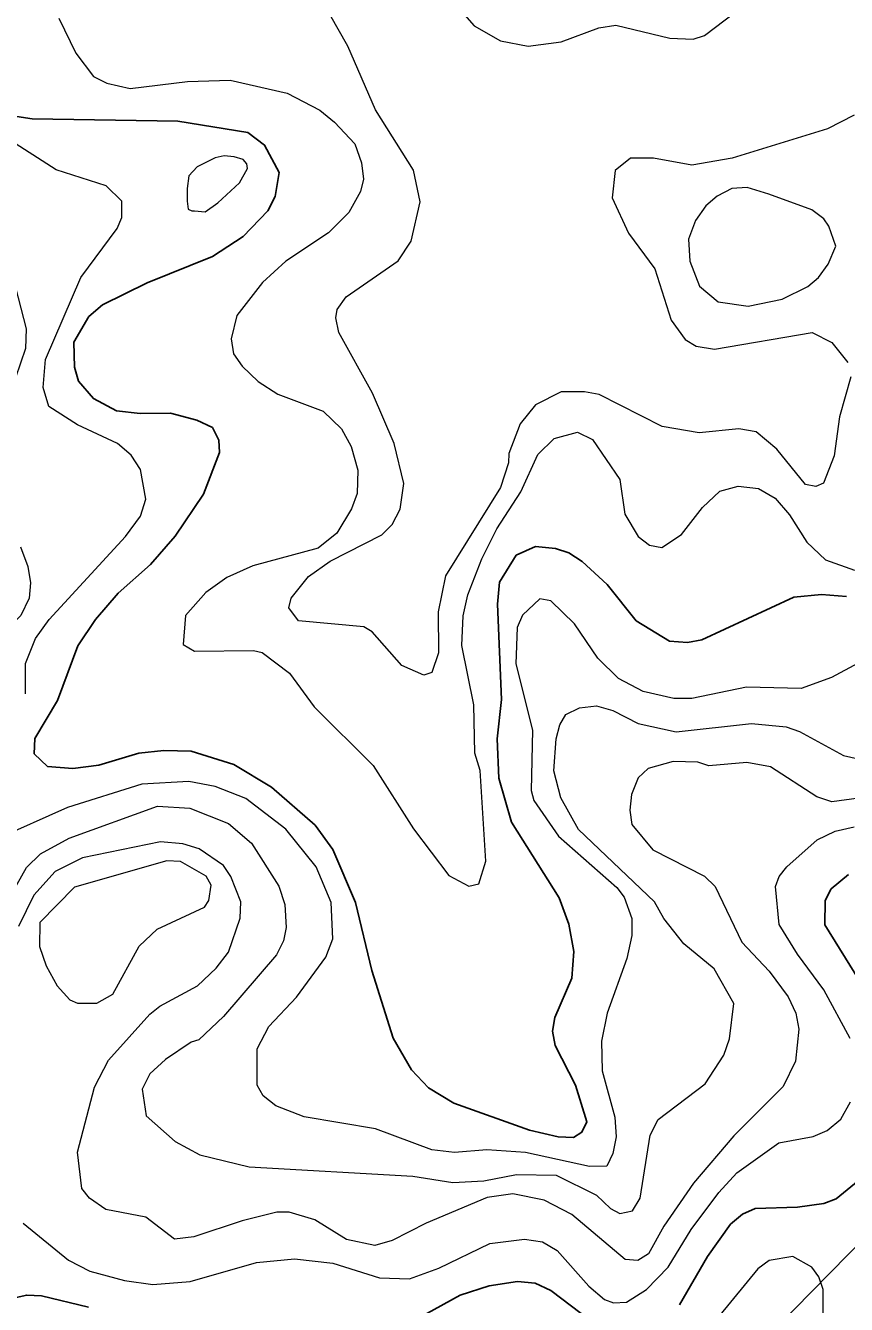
# Model space of a CAD drawing. Extents: x 673.6 to 698.9, y 7012 to 7040.1.
# Drawn here: x 697.079 to 698.031, y 7035.775 to 7037.258 of the extents above; entities that cross this region are included whole.
import ezdxf
from ezdxf.enums import TextEntityAlignment as Align

# ---------------------------------------------------------------- set-up
doc = ezdxf.new("R2010")
doc.units = 0
doc.header["$LTSCALE"] = 0.032
for name, color, linetype, lineweight in [('1', 7, 'Continuous', 25), ('2', 7, 'Continuous', 13), ('26', 7, 'Continuous', 25)]:
    doc.layers.add(name, color=color, linetype=linetype, lineweight=lineweight)

msp = doc.modelspace()

# ---------------------------------------------------------------- linework, layer by layer
at = {"layer": '1'}
for points in [[(697.2773, 7036.8007), (697.2468, 7036.8087), (697.2115, 7036.8081), (697.1843, 7036.8112), (697.1575, 7036.8255), (697.1401, 7036.8457), (697.1354, 7036.8621), (697.1348, 7036.891), (697.1522, 7036.9206), (697.1679, 7036.9344), (697.2198, 7036.9598), (697.2957, 7036.9903), (697.3312, 7037.0134), (697.3597, 7037.0435), (697.3683, 7037.0599), (697.3728, 7037.088), (697.3561, 7037.1196), (697.3366, 7037.1341), (697.2554, 7037.1472), (697.0863, 7037.1499), (697.0587, 7037.1544)], [(697.2524, 7036.666), (697.2851, 7036.7146), (697.3038, 7036.7631), (697.3029, 7036.7775), (697.2955, 7036.7921), (697.2773, 7036.8007)], [(698.0311, 7036.5958), (698.0021, 7036.5983), (697.9699, 7036.5951), (697.8632, 7036.5456), (697.8466, 7036.5425), (697.8258, 7036.544), (697.7871, 7036.5679), (697.7533, 7036.6098), (697.7245, 7036.6365), (697.709, 7036.6468), (697.6934, 7036.6518), (697.6704, 7036.6541), (697.648, 7036.6439), (697.6285, 7036.6127), (697.6261, 7036.5872), (697.6309, 7036.4764), (697.626, 7036.4307), (697.6277, 7036.3851), (697.6424, 7036.3341), (697.6976, 7036.2463), (697.709, 7036.2158), (697.7147, 7036.1842), (697.7124, 7036.1534), (697.6929, 7036.1077), (697.6902, 7036.0918), (697.693, 7036.075), (697.7166, 7036.0292), (697.73, 7035.9864), (697.7241, 7035.9745), (697.7145, 7035.9684), (697.6967, 7035.969), (697.6633, 7035.977), (697.5755, 7036.0082), (697.5462, 7036.0259), (697.5266, 7036.0469), (697.5051, 7036.0835), (697.4804, 7036.1622), (697.4614, 7036.2409), (697.4353, 7036.3025), (697.4146, 7036.3308), (697.3641, 7036.3746), (697.3203, 7036.4011), (697.271, 7036.4167), (697.239, 7036.4175), (697.2102, 7036.4143), (697.1639, 7036.4003), (697.1337, 7036.3963), (697.1042, 7036.3986), (697.0887, 7036.4135), (697.0894, 7036.4311), (697.1157, 7036.4752), (697.1395, 7036.5388), (697.1598, 7036.5692), (697.1863, 7036.6), (697.2236, 7036.6331), (697.2524, 7036.666)], [(698.0333, 7036.2735), (698.0133, 7036.2568), (698.0065, 7036.2433), (698.0059, 7036.2152), (698.0642, 7036.1214)], [(698.0489, 7035.9214), (698.0193, 7035.8972), (698.005, 7035.892), (697.9744, 7035.8875), (697.9252, 7035.8859), (697.9103, 7035.8793), (697.8967, 7035.8678), (697.8698, 7035.8305), (697.8375, 7035.7743)], [(697.7458, 7035.7473), (697.6881, 7035.7907), (697.6699, 7035.7994), (697.6494, 7035.8012), (697.6165, 7035.7964), (697.583, 7035.7855), (697.5228, 7035.7521)], [(697.1518, 7035.7716), (697.0972, 7035.7848), (697.0801, 7035.7856), (697.0483, 7035.7785)]]:
    msp.add_lwpolyline(points, dxfattribs=at)
at = {"layer": '2'}
for points in [[(697.5739, 7037.2864), (697.5992, 7037.258), (697.6297, 7037.2404), (697.6619, 7037.2344), (697.7, 7037.2394), (697.744, 7037.2556), (697.7634, 7037.2589), (697.8262, 7037.2435), (697.8533, 7037.2425), (697.8664, 7037.2466), (697.9015, 7037.2734)], [(697.1175, 7037.267), (697.1372, 7037.2262), (697.1576, 7037.1991), (697.1732, 7037.1914), (697.2, 7037.1851), (697.2665, 7037.1934), (697.3161, 7037.1949), (697.3822, 7037.1797), (697.42, 7037.16), (697.4373, 7037.1462), (697.4607, 7037.1209), (697.4683, 7037.0989), (697.4706, 7037.0801), (697.4675, 7037.0658), (697.4538, 7037.0415), (697.4303, 7037.0179), (697.3806, 7036.9848), (697.3535, 7036.9602), (697.3237, 7036.9221), (697.3172, 7036.8949), (697.3201, 7036.8774), (697.3299, 7036.8631), (697.3486, 7036.8453), (697.3714, 7036.8308), (697.424, 7036.8108), (697.4452, 7036.7903), (697.4564, 7036.7699), (697.4642, 7036.7427), (697.4633, 7036.7154), (697.457, 7036.6977), (697.4399, 7036.6694), (697.4183, 7036.6522), (697.3424, 7036.6315), (697.3122, 7036.6181), (697.288, 7036.6006), (697.2644, 7036.5741), (697.2614, 7036.5402), (697.2747, 7036.5326), (697.3433, 7036.5334), (697.3532, 7036.5309), (697.3851, 7036.5071), (697.4137, 7036.468), (697.482, 7036.3998), (697.5287, 7036.3266), (697.5699, 7036.2723), (697.5931, 7036.2599), (697.6047, 7036.2625), (697.6128, 7036.2891), (697.6063, 7036.3942), (697.5998, 7036.4143), (697.5987, 7036.4704), (697.585, 7036.5393), (697.5865, 7036.5734), (697.5919, 7036.5979), (697.6081, 7036.6398), (697.6256, 7036.6746)], [(698.036, 7036.8507), (698.023, 7036.8042), (698.017, 7036.7591), (698.0045, 7036.7273), (697.9955, 7036.7234), (697.9837, 7036.7257), (697.9503, 7036.767), (697.9262, 7036.7871), (697.9063, 7036.7906), (697.8603, 7036.7858), (697.8173, 7036.793), (697.7443, 7036.8301), (697.727, 7036.8334), (697.7001, 7036.8334), (697.6702, 7036.8184), (697.6527, 7036.7963), (697.6394, 7036.7617), (697.6391, 7036.7512), (697.6296, 7036.7223), (697.566, 7036.6198), (697.5574, 7036.5782), (697.5578, 7036.5306), (697.5499, 7036.5078), (697.5408, 7036.5048), (697.5153, 7036.5161), (697.481, 7036.5551), (697.4711, 7036.5607), (697.3954, 7036.5676), (697.384, 7036.5829), (697.387, 7036.5942), (697.4069, 7036.6192), (697.4323, 7036.6371), (697.492, 7036.6675), (697.5042, 7036.6795), (697.5135, 7036.6974), (697.5175, 7036.7272), (697.5063, 7036.7736), (697.4814, 7036.8318), (697.4421, 7036.9021), (697.4387, 7036.9194), (697.4404, 7036.9288), (697.4505, 7036.9437), (697.5109, 7036.9855), (697.526, 7037.0083), (697.5364, 7037.0536), (697.5289, 7037.0907), (697.4846, 7037.1604), (697.4526, 7037.2344), (697.4317, 7037.2711)], [(698.0399, 7037.1545), (698.0092, 7037.1384), (697.8985, 7037.1045), (697.8516, 7037.0964), (697.8072, 7037.1045), (697.7806, 7037.1044), (697.7628, 7037.0903), (697.7592, 7037.0586), (697.7781, 7037.0173), (697.8086, 7036.976), (697.8278, 7036.9164), (697.844, 7036.894), (697.8568, 7036.8865), (697.8779, 7036.8828), (697.9914, 7036.9024), (698.0141, 7036.8907), (698.0328, 7036.8674)], [(697.0787, 7036.483), (697.0788, 7036.5181), (697.0901, 7036.5471), (697.1061, 7036.5691), (697.1945, 7036.6657), (697.2119, 7036.6891), (697.2181, 7036.7089), (697.2122, 7036.7434), (697.2012, 7036.76), (697.1855, 7036.7733), (697.1388, 7036.7951), (697.1059, 7036.8164), (697.0993, 7036.8384), (697.1017, 7036.8709), (697.1427, 7036.9662), (697.1849, 7037.0228), (697.1905, 7037.0356), (697.1906, 7037.0545), (697.1724, 7037.0724), (697.1143, 7037.091), (697.0559, 7037.1285)], [(697.067, 7036.9544), (697.0796, 7036.9066), (697.0788, 7036.8838), (697.067, 7036.8495)], [(697.6256, 7036.6746), (697.6535, 7036.7174), (697.6729, 7036.7605), (697.6919, 7036.7794), (697.7189, 7036.7865), (697.7363, 7036.7781)], [(697.7363, 7036.7781), (697.768, 7036.7316), (697.774, 7036.6916), (697.7896, 7036.6656), (697.8027, 7036.6554), (697.8168, 7036.6528), (697.8398, 7036.6677), (697.864, 7036.6992), (697.884, 7036.7182), (697.9055, 7036.7241), (697.9291, 7036.7211), (697.9482, 7036.7101), (697.9652, 7036.6907), (697.9853, 7036.6589), (698.0067, 7036.6383), (698.0404, 7036.6265)], [(697.0728, 7036.6536), (697.0813, 7036.6309), (697.0844, 7036.6119), (697.083, 7036.5941)], [(697.083, 7036.5941), (697.0734, 7036.5741), (697.0478, 7036.5492), (697.0001, 7036.5254), (696.9848, 7036.5142), (696.9669, 7036.4951)], [(698.0448, 7036.5185), (698.0136, 7036.5021), (697.9787, 7036.4892), (697.9151, 7036.4906), (697.8516, 7036.4776), (697.8307, 7036.4776), (697.7952, 7036.4856), (697.7668, 7036.501), (697.7428, 7036.5246), (697.7154, 7036.5641), (697.688, 7036.591), (697.6752, 7036.5932), (697.6551, 7036.5743), (697.6491, 7036.5601), (697.6475, 7036.5179), (697.667, 7036.441), (697.6654, 7036.3708), (697.6683, 7036.3595), (697.697, 7036.3181), (697.7645, 7036.2583), (697.7732, 7036.2471), (697.7821, 7036.2223), (697.7821, 7036.2026), (697.7764, 7036.1761), (697.7536, 7036.1126), (697.7468, 7036.0803), (697.7477, 7036.0458), (697.7624, 7035.9919), (697.764, 7035.9693), (697.7599, 7035.9498), (697.7529, 7035.9352), (697.7328, 7035.9349), (697.6586, 7035.9509), (697.6138, 7035.954), (697.5762, 7035.9508), (697.5501, 7035.9542), (697.4846, 7035.9784), (697.4018, 7035.9922), (697.3692, 7036.0052), (697.3545, 7036.0169), (697.3475, 7036.0291), (697.3474, 7036.0711), (697.3608, 7036.0973), (697.3932, 7036.1313), (697.4271, 7036.1776), (697.4352, 7036.1987), (697.4334, 7036.2408), (697.4158, 7036.2825), (697.3806, 7036.3261), (697.3343, 7036.3617)], [(697.0548, 7036.2368), (697.08, 7036.2817), (697.096, 7036.2975), (697.1292, 7036.3157), (697.2318, 7036.3526), (697.2695, 7036.3506), (697.3143, 7036.3325), (697.3408, 7036.3099), (697.3724, 7036.2599), (697.3794, 7036.2387), (697.3811, 7036.2118), (697.3778, 7036.1965), (697.3697, 7036.1803), (697.3083, 7036.1089), (697.2798, 7036.0815), (697.271, 7036.0789), (697.2409, 7036.0588), (697.2229, 7036.0422), (697.2139, 7036.0244), (697.2185, 7035.9936), (697.2524, 7035.9638), (697.2808, 7035.9483), (697.3381, 7035.9345), (697.5281, 7035.9236), (697.5743, 7035.9163), (697.6103, 7035.918), (697.6483, 7035.9253), (697.6943, 7035.9246), (697.741, 7035.9015), (697.7572, 7035.8862), (697.7681, 7035.8802), (697.7828, 7035.8834), (697.7918, 7035.8979), (697.8033, 7035.9711), (697.8126, 7035.9893), (697.8671, 7036.0308), (697.8889, 7036.0638), (697.8955, 7036.083), (697.9005, 7036.1239), (697.8778, 7036.164), (697.8424, 7036.193), (697.8191, 7036.2225), (697.8084, 7036.2417), (697.7204, 7036.3258), (697.6996, 7036.3623), (697.6917, 7036.3938), (697.6943, 7036.431), (697.6984, 7036.4471), (697.7056, 7036.459), (697.7213, 7036.4668), (697.741, 7036.4693), (697.7602, 7036.4639), (697.7894, 7036.4486), (697.8336, 7036.439), (697.9211, 7036.4488), (697.9613, 7036.4446), (697.9767, 7036.4394), (698.0275, 7036.4117), (698.0582, 7036.4045)], [(698.0912, 7036.3682), (698.0143, 7036.3576), (697.9966, 7036.3634), (697.9431, 7036.3985), (697.9157, 7036.4035), (697.8713, 7036.3996), (697.8587, 7036.4037), (697.8301, 7036.4044), (697.8012, 7036.3963), (697.7896, 7036.3855), (697.7817, 7036.3663), (697.7797, 7036.348), (697.782, 7036.3315), (697.8065, 7036.302), (697.8665, 7036.2715), (697.8786, 7036.2595), (697.9098, 7036.1951), (697.9415, 7036.1612), (697.9636, 7036.1317), (697.9725, 7036.1126), (697.976, 7036.0942), (697.9718, 7036.0568), (697.9576, 7036.0274), (697.9003, 7035.9704), (697.8536, 7035.9154), (697.8193, 7035.8656), (697.8016, 7035.8335), (697.789, 7035.8258), (697.7744, 7035.8268), (697.7125, 7035.8789), (697.6802, 7035.8957), (697.6441, 7035.9031), (697.6142, 7035.8989), (697.5433, 7035.8691), (697.5041, 7035.8488), (697.4841, 7035.8431), (697.4512, 7035.8501), (697.4145, 7035.8729), (697.3844, 7035.8818), (697.3702, 7035.8817), (697.3302, 7035.8719), (697.274, 7035.853), (697.2515, 7035.8506), (697.2184, 7035.876), (697.1719, 7035.8847), (697.1529, 7035.898), (697.1442, 7035.9093), (697.1388, 7035.9513), (697.1588, 7036.0269), (697.175, 7036.0579), (697.2231, 7036.1115), (697.2347, 7036.1208), (697.2782, 7036.1442), (697.3, 7036.1647), (697.314, 7036.1832), (697.3278, 7036.2227), (697.3285, 7036.2417), (697.317, 7036.2713)], [(697.3343, 7036.3617), (697.2986, 7036.3757), (697.2681, 7036.3814), (697.2135, 7036.3781), (697.1272, 7036.3513), (697.0439, 7036.314)], [(698.0355, 7036.0833), (698.005, 7036.1395), (697.9741, 7036.1811), (697.9531, 7036.2156), (697.9489, 7036.2595), (697.9531, 7036.2713), (697.9618, 7036.2825), (697.9972, 7036.3138), (698.018, 7036.3239), (698.0402, 7036.3288)], [(697.317, 7036.2713), (697.3085, 7036.2838), (697.28, 7036.3032), (697.2612, 7036.3091), (697.2352, 7036.3115), (697.1447, 7036.2927)], [(697.1447, 7036.2927), (697.113, 7036.2768), (697.0884, 7036.2494), (697.0707, 7036.2132)], [(697.0761, 7035.869), (697.1286, 7035.8262), (697.1534, 7035.8132), (697.1935, 7035.8024), (697.2263, 7035.798), (697.2698, 7035.8013), (697.3467, 7035.8234), (697.3907, 7035.8275), (697.4351, 7035.8227), (697.4893, 7035.8054), (697.5241, 7035.8046), (697.5583, 7035.8167), (697.6174, 7035.8455), (697.6577, 7035.8506), (697.6784, 7035.8472), (697.6953, 7035.8372), (697.7322, 7035.7961), (697.7505, 7035.7803), (697.7608, 7035.7767), (697.7758, 7035.7773), (697.7992, 7035.7919), (697.8242, 7035.818), (697.8511, 7035.8615), (697.883, 7035.9046), (697.904, 7035.9272), (697.9528, 7035.9621), (697.9924, 7035.9696), (698.0089, 7035.9764), (698.0247, 7035.9897), (698.0358, 7036.0097)], [(698.004, 7035.7618), (698.004, 7035.7919), (697.9991, 7035.8067), (697.9909, 7035.8181), (697.9687, 7035.8305), (697.9414, 7035.8258), (697.9284, 7035.816), (697.8843, 7035.7621)]]:
    msp.add_lwpolyline(points, dxfattribs=at)
for points in [[(697.2987, 7037.105), (697.2778, 7037.0945), (697.2683, 7037.084), (697.2662, 7037.0694), (697.2662, 7037.0547), (697.2673, 7037.0453), (697.2715, 7037.0432), (697.2746, 7037.0432), (697.2872, 7037.0421), (697.3019, 7037.0526), (697.327, 7037.0757), (697.3364, 7037.0924), (697.3354, 7037.0977), (697.3312, 7037.1029), (697.3207, 7037.106), (697.3092, 7037.1071)], [(697.9564, 7036.941), (697.9861, 7036.9557), (697.9988, 7036.9662), (698.01, 7036.9816), (698.0189, 7037.0023), (698.0108, 7037.0254), (698.0048, 7037.0339), (697.9908, 7037.0444), (697.941, 7037.0628), (697.9158, 7037.0704), (697.898, 7037.0694), (697.881, 7037.0604), (697.8681, 7037.0492), (697.8561, 7037.0322), (697.8478, 7037.0106), (697.8495, 7036.985), (697.8605, 7036.9558), (697.8821, 7036.9379), (697.9172, 7036.9329)], [(697.2104, 7036.1903), (697.2316, 7036.2102), (697.2862, 7036.2357), (697.2912, 7036.2434), (697.294, 7036.2611), (697.2883, 7036.2717), (697.2586, 7036.2885), (697.2425, 7036.2894), (697.1357, 7036.2589), (697.0954, 7036.2178), (697.095, 7036.1901), (697.1025, 7036.1677), (697.1154, 7036.1442), (697.13, 7036.128), (697.1389, 7036.1241), (697.1614, 7036.1243), (697.18, 7036.1346)]]:
    msp.add_lwpolyline(points, close=True, dxfattribs=at)
at = {"layer": '26'}
msp.add_lwpolyline([(697.0339, 7035.4484), (697.171, 7035.4227), (697.3094, 7035.4165), (697.4159, 7035.4227), (697.5187, 7035.4435), (697.6069, 7035.4778), (697.684, 7035.5194), (697.804, 7035.61), (697.9069, 7035.7043), (698.0963, 7035.8972)], dxfattribs=at)

# ---------------------------------------------------------------- texts
at = {"layer": '26', "width": 1.15}
msp.add_text('SA. LUÍS ALVES', height=0.12, rotation=337.087, dxfattribs=at).set_placement((696.8336, 7035.5693), align=Align.CENTER)

doc.saveas('drawing.dxf')
